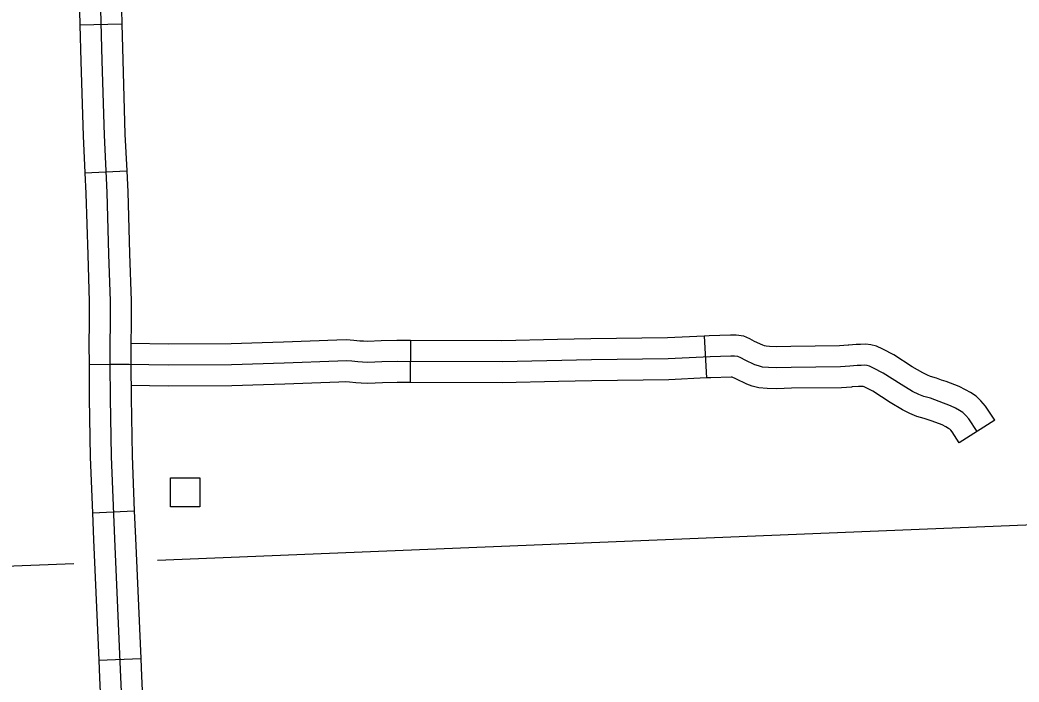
# Model space of a CAD drawing. Extents: x 1084508 to 1142749, y 1057638 to 1093403.
# Drawn here: x 1127858 to 1128980, y 1064194 to 1064937 of the extents above; entities that cross this region are included whole.
import ezdxf

# ---------------------------------------------------------------- set-up
doc = ezdxf.new("R2010")
doc.units = 0
for name, color, linetype in [('Level 32', 7, 'Continuous'), ('Level 45', 7, 'Continuous'), ('Level 5', 7, 'Continuous'), ('Level 56', 7, 'Continuous')]:
    doc.layers.add(name, color=color, linetype=linetype)

msp = doc.modelspace()

# ---------------------------------------------------------------- linework, layer by layer
at = {"layer": 'Level 32'}
for p, q in [((1127925, 1064932.1), (1127972.1, 1064933.3)), ((1127930.6, 1064766), (1127977.6, 1064768.2)), ((1127935.2, 1064550.9), (1127982.2, 1064551.1)), ((1127939.1, 1064384.3), (1127986.1, 1064386.4)), ((1127946.3, 1064218.8), (1127993.3, 1064220.8))]:
    msp.add_line(p, q, dxfattribs=at)
for points in [[(1127919.6, 1065097.5), (1127920.2, 1065081.7), (1127922.2, 1065026.4), (1127924.2, 1064963.4), (1127925, 1064932.1)], [(1127966.7, 1065099.3), (1127967.3, 1065083.4), (1127969.3, 1065028), (1127971.3, 1064964.8), (1127972.1, 1064933.3)], [(1127947.7, 1064964.1), (1127949.6, 1064891.5), (1127952.1, 1064808.3), (1127955.2, 1064743.7), (1127957.2, 1064674.7), (1127958.8, 1064621.7), (1127959, 1064597.2), (1127958.6, 1064573.4), (1127958.7, 1064551)], [(1127925, 1064932.1), (1127926.1, 1064890.9), (1127928.6, 1064807.4), (1127930.6, 1064766)], [(1127972.1, 1064933.3), (1127973.1, 1064892.2), (1127975.6, 1064809.2), (1127977.6, 1064768.2)], [(1127930.6, 1064766), (1127931.7, 1064742.8), (1127933.7, 1064674), (1127935.3, 1064621.3), (1127935.4, 1064601.3)], [(1127977.6, 1064768.2), (1127978.7, 1064744.6), (1127980.8, 1064675.4), (1127982.4, 1064622.2), (1127982.5, 1064601.6)], [(1127935.4, 1064601.3), (1127935.5, 1064597.3), (1127935.1, 1064573.6), (1127935.2, 1064550.9)], [(1127982.5, 1064601.6), (1127982.6, 1064597.1), (1127982.2, 1064573.3), (1127982.2, 1064551.1)], [(1127935.2, 1064550.9), (1127935.3, 1064512.8), (1127936.4, 1064446.9), (1127939.1, 1064384.3)], [(1127958.7, 1064551), (1127958.8, 1064513.1), (1127960, 1064447.6), (1127963.9, 1064355), (1127970.7, 1064199.9), (1127977.6, 1064045.9), (1127983.1, 1063941.4), (1127987.5, 1063832.4), (1127990.1, 1063783), (1127995.1, 1063706.3), (1127998.1, 1063651.9), (1128001.1, 1063593.8), (1128003.7, 1063520.5), (1128005.8, 1063448.2), (1128009.1, 1063367.2), (1128010.1, 1063306.9), (1128013.3, 1063192.3), (1128016.9, 1063080.2), (1128019.5, 1063001.6), (1128022.2, 1062919.4), (1128024.5, 1062857.1), (1128025.9, 1062789.1), (1128029, 1062713), (1128030.9, 1062657.8)], [(1127982.2, 1064551.1), (1127982.4, 1064513.3), (1127983.5, 1064448.3), (1127986.1, 1064386.4)], [(1127939.1, 1064384.3), (1127940.4, 1064354), (1127946.3, 1064218.8)], [(1127986.1, 1064386.4), (1127987.4, 1064356), (1127993.3, 1064220.8)], [(1127946.3, 1064218.8), (1127947.1, 1064198.9), (1127953.7, 1064053.1)], [(1127993.3, 1064220.8), (1127994.2, 1064201), (1128000.8, 1064055.3)]]:
    msp.add_lwpolyline(points, dxfattribs=at)
at = {"layer": 'Level 45'}
for p, q in [((1128626.2, 1064582.6), (1128628.6, 1064535.6)), ((1128296.1, 1064577.7), (1128295.9, 1064530.6)), ((1128952.4, 1064488.1), (1128912.6, 1064462.8))]:
    msp.add_line(p, q, dxfattribs=at)
for points in [[(1128626.2, 1064582.6), (1128585, 1064580.5), (1128498.9, 1064579.6), (1128461.2, 1064578.7)], [(1128788.7, 1064572.4), (1128787.9, 1064572.4), (1128778.1, 1064571.6), (1128723.5, 1064571), (1128707.4, 1064570.6), (1128699.6, 1064570.8), (1128695.6, 1064571.2), (1128693.9, 1064571.6), (1128692, 1064572.3), (1128682.6, 1064576.7), (1128677.4, 1064579.4), (1128670.7, 1064582.4), (1128662.1, 1064583.7), (1128655.5, 1064583.7), (1128631.7, 1064582.9), (1128626.2, 1064582.6)], [(1128129.7, 1064575.1), (1128094.9, 1064574), (1128024.3, 1064573.6), (1127982.2, 1064574.2)], [(1128296.1, 1064577.7), (1128281, 1064577.8), (1128263.3, 1064577.4), (1128248.1, 1064576.6), (1128243.6, 1064576.8), (1128239.4, 1064577.1), (1128232.7, 1064577.8), (1128224.5, 1064578.6), (1128213.6, 1064578.2), (1128153.5, 1064575.8), (1128129.7, 1064575.1)], [(1128461.2, 1064578.7), (1128398.9, 1064577.2), (1128296.1, 1064577.7)], [(1128952.4, 1064488.1), (1128942.2, 1064504.1), (1128936.9, 1064509.9), (1128931.4, 1064515.1), (1128925.1, 1064519.4), (1128919.4, 1064522.5), (1128912.5, 1064526), (1128898, 1064531.6), (1128892.8, 1064533.3), (1128887, 1064535.4), (1128880.3, 1064537.1), (1128876.9, 1064538.6), (1128871.5, 1064541.3), (1128859.7, 1064548.2), (1128839, 1064561.5), (1128826.8, 1064567.9), (1128819.7, 1064571.3), (1128813.1, 1064572.7), (1128807.6, 1064573.5), (1128801.6, 1064573.2), (1128796.6, 1064573.1), (1128788.7, 1064572.4)], [(1128932.5, 1064475.5), (1128923.5, 1064489.7), (1128920.1, 1064493.4), (1128916.7, 1064496.7), (1128912.8, 1064499.2), (1128908.4, 1064501.7), (1128902.9, 1064504.4), (1128890, 1064509.4), (1128885.1, 1064511.1), (1128880.1, 1064512.8), (1128872.7, 1064514.8), (1128867, 1064517.2), (1128860.2, 1064520.6), (1128847.3, 1064528.2), (1128827.2, 1064541.1), (1128816.3, 1064546.8), (1128811.9, 1064548.9), (1128809, 1064549.5), (1128806.6, 1064549.9), (1128802.5, 1064549.7), (1128798, 1064549.5), (1128789.7, 1064548.9), (1128779.2, 1064548.1), (1128723.9, 1064547.5), (1128707.4, 1064547.1), (1128698.3, 1064547.3), (1128691.6, 1064547.9), (1128687, 1064549.1), (1128683.1, 1064550.5), (1128672.2, 1064555.6), (1128667.2, 1064558.2), (1128664, 1064559.6), (1128660.3, 1064560.2), (1128655.9, 1064560.2), (1128632.7, 1064559.4), (1128585.8, 1064557), (1128499.4, 1064556), (1128399.1, 1064553.6), (1128281.2, 1064554.2), (1128264.1, 1064553.8), (1128248.3, 1064553), (1128242.3, 1064553.2), (1128237.2, 1064553.6), (1128230.2, 1064554.4), (1128223.9, 1064555), (1128214.6, 1064554.6), (1128154.3, 1064552.3), (1128095.3, 1064550.5), (1128024.1, 1064550.1), (1127958.7, 1064551)], [(1128628.6, 1064535.6), (1128586.5, 1064533.5), (1128499.8, 1064532.5), (1128462.3, 1064531.6)], [(1128792.3, 1064525.5), (1128791.6, 1064525.4), (1128780.2, 1064524.6), (1128724.3, 1064524), (1128707.5, 1064523.5), (1128697, 1064523.8), (1128687.5, 1064524.6), (1128680.1, 1064526.5), (1128674.1, 1064528.7), (1128661.7, 1064534.5), (1128657.6, 1064536.6), (1128656.3, 1064536.6), (1128633.7, 1064535.9), (1128628.6, 1064535.6)], [(1128131.2, 1064528), (1128095.7, 1064526.9), (1128024, 1064526.5), (1127982.3, 1064527.1)], [(1128295.9, 1064530.6), (1128281.4, 1064530.7), (1128265, 1064530.3), (1128248.5, 1064529.5), (1128241, 1064529.7), (1128234.9, 1064530.2), (1128227.8, 1064531), (1128223.3, 1064531.4), (1128215.6, 1064531.1), (1128155.2, 1064528.7), (1128131.2, 1064528)], [(1128462.3, 1064531.6), (1128399.3, 1064530.1), (1128295.9, 1064530.6)], [(1128912.6, 1064462.8), (1128904.7, 1064475.3), (1128903.2, 1064476.9), (1128901.9, 1064478.2), (1128900.5, 1064479.1), (1128897.4, 1064480.8), (1128893.4, 1064482.9), (1128882, 1064487.3), (1128877.5, 1064488.8), (1128873.2, 1064490.3), (1128865, 1064492.4), (1128857.1, 1064495.8), (1128849, 1064499.9), (1128834.9, 1064508.2), (1128815.4, 1064520.7), (1128805.8, 1064525.7), (1128804.7, 1064526.2), (1128803.4, 1064526.2), (1128799.3, 1064526), (1128792.3, 1064525.5)]]:
    msp.add_lwpolyline(points, dxfattribs=at)
at = {"layer": 'Level 5'}
for points in [[(1128012, 1064331), (1129567, 1064394.4)], [(1126336.1, 1064266.1), (1127918.1, 1064327.3)]]:
    msp.add_lwpolyline(points, dxfattribs=at)
at = {"layer": 'Level 56'}
msp.add_lwpolyline([(1128026.7, 1064391), (1128026.7, 1064423.7), (1128059.5, 1064423.7), (1128059.5, 1064391)], close=True, dxfattribs=at)

doc.saveas('drawing.dxf')
